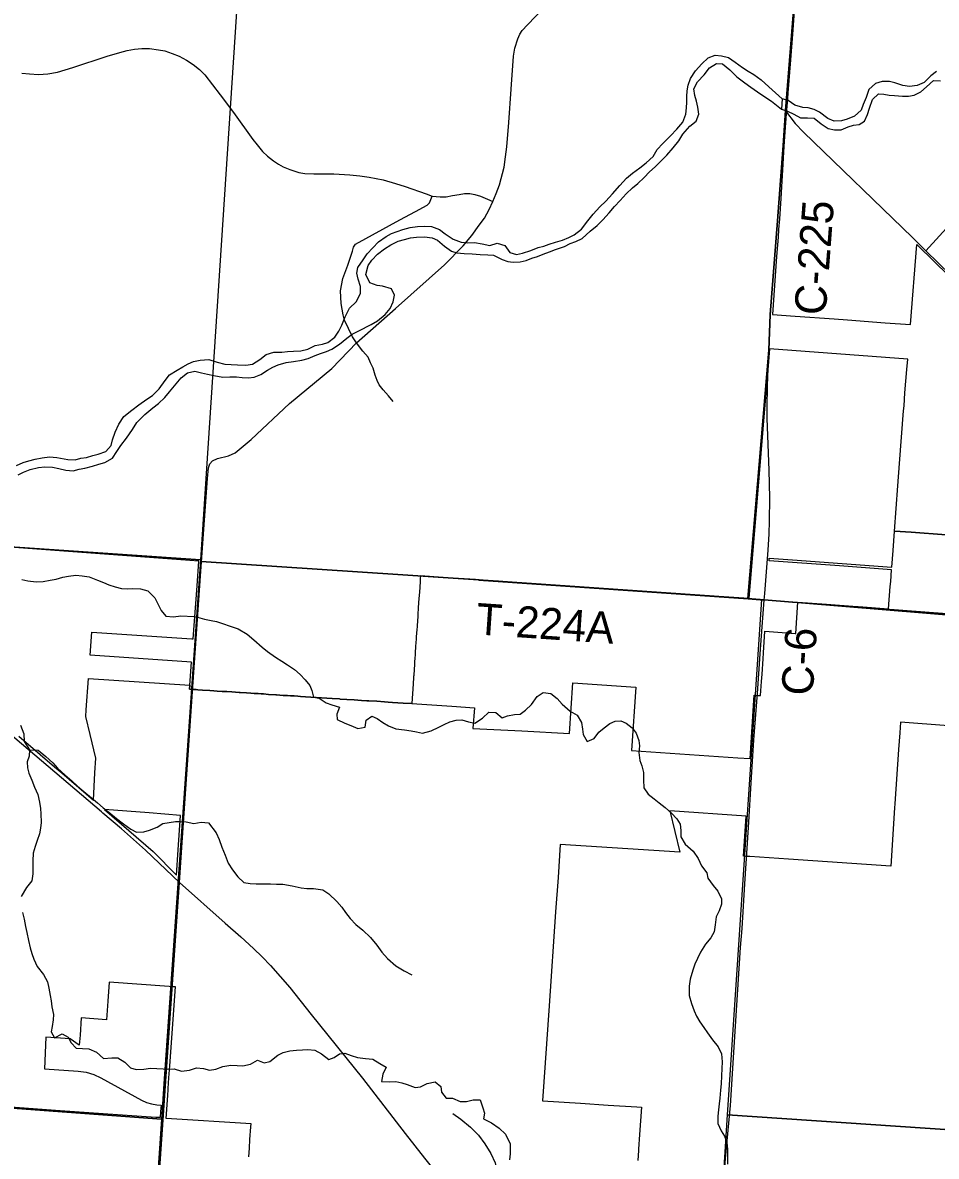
# Model space of a CAD drawing. Extents: x 114843 to 284848, y 317643 to 566895.
# Drawn here: x 254601 to 263305, y 331087 to 341883 of the extents above; entities that cross this region are included whole.
import ezdxf

# ---------------------------------------------------------------- set-up
doc = ezdxf.new("R2010")
doc.units = 0
for name, color, linetype in [('GM_X_City_Street', 7, 'Continuous'), ('GM_X_Corporation', 7, 'Continuous'), ('GM_X_County', 7, 'Continuous'), ('GM_X_County_Road', 7, 'Continuous'), ('GM_X_County_Road_Text', 7, 'Continuous'), ('GM_X_Minor_River', 7, 'Continuous'), ('GM_X_Section', 7, 'Continuous'), ('GM_X_State_Route', 7, 'Continuous'), ('GM_X_Township', 7, 'Continuous'), ('GM_X_Township_Road', 7, 'Continuous'), ('GM_X_Township_Road_Text', 7, 'Continuous')]:
    doc.layers.add(name, color=color, linetype=linetype)

msp = doc.modelspace()

# ---------------------------------------------------------------- linework, layer by layer
at = {"layer": 'GM_X_City_Street'}
msp.add_line((256221, 335576), (256304, 336749), dxfattribs=at)
for points in [[(256373, 337645), (256385, 337683), (256410, 337710), (256458, 337734), (256562, 337758), (256626, 337787), (256778, 337912), (257143, 338257), (257546, 338591), (257781, 338833), (258154, 339161), (258621, 339578), (258796, 339758), (258881, 339855), (258950, 339954), (259000, 340023), (259045, 340104), (259079, 340179), (259113, 340257), (259144, 340338), (259189, 340506), (259202, 340605), (259214, 340700), (259232, 340933), (259255, 341251), (259278, 341566), (259289, 341641), (259317, 341728), (259336, 341774), (259359, 341808), (259410, 341863), (259722, 342191)], [(254592, 341403), (254666, 341396), (254751, 341391), (254842, 341397), (254932, 341413), (255079, 341458), (255406, 341564), (255527, 341600), (255596, 341618), (255666, 341631), (255736, 341637), (255811, 341636), (255895, 341624), (255954, 341615), (256026, 341589), (256093, 341563), (256163, 341527), (256226, 341485), (256287, 341437), (256336, 341388), (256483, 341195), (256610, 341027), (256795, 340772), (256835, 340720), (256887, 340658), (256934, 340613), (256990, 340567), (257039, 340536), (257083, 340510), (257146, 340484), (257232, 340458), (257289, 340447), (257374, 340443), (257474, 340443), (257567, 340445), (257719, 340435), (257812, 340426), (257903, 340413), (258034, 340387), (258153, 340353), (258244, 340324), (258445, 340254), (258501, 340230), (258577, 340224), (258635, 340225), (258696, 340236), (258758, 340248), (258811, 340255), (258861, 340257), (258910, 340248), (258964, 340232), (259029, 340203), (259079, 340179)], [(257781, 338833), (257744, 338890), (257666, 339049), (257653, 339102), (257636, 339209), (257630, 339330), (257650, 339447), (257698, 339574), (257744, 339707), (257754, 339746), (257772, 339775), (258194, 340005), (258345, 340084), (258455, 340146), (258476, 340169), (258501, 340230)], [(258130, 338275), (258086, 338330), (258034, 338387), (257997, 338434), (257979, 338475), (257959, 338525), (257939, 338592), (257916, 338645), (257891, 338697), (257841, 338754), (257781, 338833)], [(256304, 336749), (256363, 337543), (256373, 337643)], [(256094, 333693), (256118, 334071), (256220, 335555), (256221, 335576)], [(258699, 331496), (258774, 331439), (258868, 331363), (258945, 331288), (259004, 331207), (259061, 331114), (259101, 331026), (259111, 330981)]]:
    msp.add_lwpolyline(points, dxfattribs=at)
at = {"layer": 'GM_X_Corporation'}
for points in [[(261970, 342260), (261934, 341774), (261916, 341530), (261890, 341214), (261886, 341160), (261875, 341016), (261860, 340798), (261850, 340652), (261843, 340537), (261829, 340319), (261824, 340209), (261810, 340015), (261802, 339915), (261797, 339841), (261783, 339657), (261770, 339473), (261743, 339105), (261961, 339089), (262332, 339062), (262458, 339053), (262818, 339026), (263059, 339009), (263118, 339772), (263292, 339602), (263881, 339027)], [(263398, 337005), (263066, 337030), (262908, 337042), (262938, 337471), (262955, 337684), (262993, 338186), (262997, 338234), (263006, 338359), (263025, 338581), (263033, 338680), (261716, 338776), (261689, 338458), (261674, 338283), (261633, 337781), (261594, 337316), (261518, 336398), (259901, 336507), (259721, 336520), (259652, 336525), (259592, 336530), (259433, 336542), (259343, 336548), (259135, 336563), (258985, 336574), (258915, 336580), (258644, 336597), (258603, 336600), (258391, 336614), (258389, 336589), (258387, 336559), (258380, 336458), (258376, 336400), (258370, 336313), (258366, 336244), (258361, 336170), (258359, 336154), (258359, 336140), (258358, 336129), (258356, 336104), (258351, 336035), (258350, 336011), (258349, 336004), (258348, 335989), (258344, 335934), (258341, 335891), (258340, 335864), (258337, 335830), (258335, 335795), (258333, 335768), (258330, 335725), (258326, 335666), (258325, 335655), (258325, 335647), (258320, 335585), (258320, 335585), (258308, 335398), (258308, 335398), (258225, 335404), (258123, 335410), (258084, 335413), (258049, 335415), (257974, 335420), (257899, 335425), (257880, 335426), (257829, 335429), (257794, 335432), (257759, 335434), (257689, 335438), (257625, 335442), (257619, 335443), (257549, 335447), (257294, 335464), (257248, 335467), (257224, 335468), (257189, 335471), (257154, 335473), (257123, 335475), (257084, 335477), (257019, 335482), (257014, 335482), (256944, 335486), (256894, 335490), (256874, 335491), (256846, 335493), (256805, 335496), (256776, 335497), (256735, 335500), (256674, 335504), (256665, 335505), (256595, 335509), (256545, 335512), (256525, 335514), (256503, 335515), (256455, 335518), (256422, 335520), (256385, 335523), (256315, 335527), (256270, 335530), (256255, 335531), (256238, 335532), (256225, 335533), (256192, 335537), (256194, 335575), (256210, 335794), (255245, 335860), (255261, 336079), (256213, 336015), (256226, 336014), (256262, 336521), (256278, 336754), (254479, 336888)], [(254564, 335088), (254767, 334914), (254904, 334797), (254974, 334738), (255275, 334480), (255289, 334740), (255297, 334879), (255244, 335103), (255203, 335274), (255207, 335338), (255229, 335636), (256194, 335575), (256192, 335537), (256225, 335533), (256238, 335532), (256255, 335531), (256270, 335530), (256315, 335527), (256385, 335523), (256422, 335520), (256455, 335518), (256503, 335515), (256525, 335514), (256545, 335512), (256595, 335509), (256665, 335505), (256674, 335504), (256735, 335500), (256776, 335497), (256805, 335496), (256846, 335493), (256874, 335491), (256894, 335490), (256944, 335486), (257014, 335482), (257019, 335482), (257084, 335477), (257123, 335475), (257154, 335473), (257189, 335471), (257224, 335468), (257248, 335467), (257294, 335464), (257549, 335447), (257619, 335443), (257625, 335442), (257689, 335438), (257689, 335438), (257759, 335434), (257759, 335434), (257794, 335432), (257829, 335429), (257880, 335426), (257899, 335425), (257974, 335420), (258049, 335415), (258084, 335413), (258123, 335410), (258225, 335404), (258308, 335398), (258690, 335373), (258905, 335359), (258891, 335162), (259355, 335138), (259810, 335114), (259841, 335596), (260442, 335555), (260401, 334951), (261413, 334883), (261530, 334875), (261571, 335479), (261583, 335478), (261601, 335477), (261623, 335475), (261631, 335475), (261640, 335608), (261645, 335679), (261655, 335825), (261659, 335883), (261672, 336087), (261959, 336066), (261966, 336065), (261987, 336365), (262260, 336345), (262509, 336327), (262560, 336323), (262604, 336320), (262849, 336302), (262866, 336513), (262870, 336562), (262878, 336672), (262384, 336709), (261712, 336759), (261714, 336784), (261935, 336767), (262880, 336697), (262893, 336855), (262908, 337042), (263066, 337030), (263398, 337005)], [(264336, 335118), (262963, 335221), (262956, 335120), (262945, 334961), (262911, 334444), (262908, 334405), (262870, 333849), (261896, 333916), (261527, 333941), (261497, 333943), (261467, 333945), (261493, 334326), (260766, 334377), (260862, 333983), (259722, 334055), (259701, 333743), (259678, 333414), (259616, 332520), (259554, 331616), (259915, 331593), (260179, 331575), (260452, 331558), (260495, 331555), (260477, 331295), (260468, 331155), (260467, 331142), (260460, 331046)], [(256755, 331083), (256761, 331164), (256766, 331248), (256775, 331367), (256777, 331397), (255968, 331448), (255983, 331665), (255988, 331724), (255988, 331734), (255995, 331834), (256003, 331948), (256056, 332700), (256026, 332702), (255997, 332704), (255424, 332745), (255411, 332565), (255399, 332387), (255159, 332405), (255148, 332239), (255141, 332144), (255053, 332204), (254821, 332220), (254808, 331920), (255131, 331899), (255206, 331888), (255278, 331866), (255347, 331834), (255733, 331621), (255780, 331600), (255829, 331585), (255880, 331576), (255920, 331574), (255915, 331513), (255911, 331456), (255869, 331457), (254957, 331521), (254224, 331573)]]:
    msp.add_lwpolyline(points, dxfattribs=at)
msp.add_lwpolyline([(255380, 334391), (255844, 333990), (256067, 333765), (256083, 334005), (256106, 334334), (255806, 334357)], close=True, dxfattribs=at)
at = {"layer": 'GM_X_County'}
for points in [[(261953, 342120), (261868, 341046), (261845, 340715), (261821, 340379), (261791, 339996), (261723, 339103), (261709, 338764), (261509, 336398), (258945, 336578), (256303, 336752), (256218, 335558), (256117, 334074), (256093, 333696), (255814, 329636)], [(255814, 329636), (256093, 333696), (256117, 334074), (256218, 335558), (256303, 336752), (258945, 336578), (261509, 336398), (261709, 338764), (261723, 339103), (261791, 339996), (261821, 340379), (261845, 340715), (261868, 341046), (261953, 342120)]]:
    msp.add_lwpolyline(points, dxfattribs=at)
at = {"layer": 'GM_X_County_Road'}
for p, q in [((261710, 338761), (261723, 339074)), ((256221, 335576), (256304, 336749))]:
    msp.add_line(p, q, dxfattribs=at)
for points in [[(261852, 340796), (261867, 341006), (261869, 341043), (261954, 342118), (261957, 342154)], [(261869, 341043), (261959, 340922), (262041, 340842), (263077, 339838), (263206, 339711), (263557, 339367), (264025, 338908), (264201, 338736), (264588, 338357), (264706, 338245)], [(261723, 339074), (261725, 339100), (261792, 339994), (261822, 340376), (261846, 340712), (261852, 340796)], [(261666, 336384), (261671, 336446), (261693, 336737), (261702, 336861), (261711, 337016), (261717, 337136), (261719, 337359), (261712, 337621), (261695, 338112), (261693, 338216), (261696, 338424), (261710, 338761)], [(261600, 335495), (261628, 335872), (261647, 336128), (261666, 336384)], [(256094, 333693), (256118, 334071), (256220, 335555), (256221, 335576)], [(261496, 333923), (261518, 334270), (261542, 334645), (261568, 335054), (261600, 335495)], [(260954, 329425), (261078, 329550), (261099, 329576), (261134, 329628), (261162, 329681), (261179, 329722), (261199, 329785), (261205, 329822), (261218, 329970), (261249, 330428), (261297, 331066), (261345, 331570), (261379, 332126), (261440, 333074), (261454, 333255), (261481, 333682), (261496, 333923)], [(256094, 333693), (256531, 333308), (256679, 333178), (256800, 333066), (256882, 332986), (256961, 332904), (257145, 332694), (257350, 332438), (257837, 331831), (258246, 331304), (258429, 331069), (258612, 330837), (258684, 330751), (258776, 330654), (258956, 330473), (259216, 330217), (259499, 329934), (259634, 329803), (259830, 329613), (260018, 329425), (260060, 329383), (260489, 328959)]]:
    msp.add_lwpolyline(points, dxfattribs=at)
at = {"layer": 'GM_X_Minor_River'}
for points in [[(256790, 338632), (256860, 338675), (256922, 338723), (256994, 338746), (257069, 338746), (257123, 338752), (257181, 338755), (257251, 338759), (257319, 338773), (257387, 338808), (257457, 338822), (257509, 338836), (257576, 338887), (257612, 338945), (257642, 339001), (257673, 339082), (257715, 339164), (257779, 339224), (257818, 339305), (257818, 339371), (257796, 339441), (257785, 339499), (257793, 339553), (257845, 339625), (257884, 339681), (257938, 339738), (257992, 339796), (258063, 339848), (258115, 339877), (258223, 339913), (258293, 339932), (258361, 339942), (258427, 339946), (258497, 339943), (258573, 339913), (258627, 339873), (258701, 339822), (258777, 339794), (258841, 339788), (258907, 339789), (258979, 339777), (259051, 339762), (259121, 339784), (259195, 339760), (259243, 339696), (259307, 339675), (259363, 339689), (259441, 339714), (259511, 339742), (259565, 339756), (259616, 339773), (259678, 339793), (259744, 339811), (259804, 339836), (259854, 339862), (259924, 339916), (259985, 339995), (260037, 340059), (260098, 340129), (260158, 340184), (260220, 340254), (260289, 340333), (260355, 340403), (260411, 340449), (260482, 340502), (260542, 340548), (260606, 340609), (260647, 340677), (260699, 340733), (260773, 340806), (260832, 340868), (260890, 340936), (260920, 341013), (260925, 341071), (260929, 341125), (260929, 341179), (260930, 341235), (260940, 341287), (260964, 341353), (261010, 341426), (261071, 341490), (261133, 341548), (261197, 341573), (261257, 341569), (261325, 341551), (261389, 341508), (261457, 341458), (261511, 341422), (261565, 341390), (261635, 341339), (261708, 341271), (261837, 341159)], [(258429, 339844), (258501, 339833), (258553, 339813), (258619, 339755), (258686, 339706), (258738, 339692), (258808, 339686), (258884, 339683), (258959, 339677), (259033, 339671), (259087, 339668), (259168, 339628), (259222, 339608), (259274, 339603), (259341, 339607), (259399, 339619), (259453, 339640), (259507, 339658), (259561, 339678), (259621, 339700), (259677, 339723), (259764, 339753), (259818, 339780), (259870, 339800), (259932, 339828), (260008, 339897), (260073, 339953), (260129, 340005), (260189, 340072), (260240, 340132), (260292, 340189), (260350, 340253), (260411, 340309), (260461, 340352), (260523, 340410), (260574, 340462), (260628, 340511), (260737, 340621), (260799, 340692), (260853, 340758), (260890, 340822), (260956, 340899), (261016, 340945), (261043, 341013), (261033, 341079), (261019, 341137), (261003, 341189), (260996, 341253), (261030, 341320), (261094, 341388), (261145, 341452), (261211, 341495), (261267, 341493), (261339, 341435), (261405, 341368), (261482, 341310), (261538, 341268), (261602, 341224), (261670, 341177), (261736, 341135), (261830, 341061)], [(263306, 341419), (263254, 341377), (263190, 341315), (263122, 341285), (263050, 341274), (262985, 341284), (262911, 341310), (262859, 341322), (262789, 341322), (262727, 341303), (262663, 341247), (262637, 341171), (262607, 341103), (262589, 341051), (262527, 340993), (262455, 340963), (262403, 340947), (262333, 340946), (262271, 340970), (262193, 341032), (262140, 341058), (262084, 341073), (262032, 341077), (261958, 341097), (261895, 341141), (261837, 341159)], [(261830, 341061), (261886, 341041), (261946, 341011), (262010, 340977), (262079, 340976), (262141, 340974), (262207, 340920), (262275, 340874), (262334, 340864), (262400, 340863), (262466, 340891), (262516, 340907), (262570, 340913), (262620, 340945), (262648, 341009), (262667, 341069), (262697, 341151), (262753, 341206), (262805, 341202), (262857, 341194), (262908, 341190), (262984, 341184), (263040, 341183), (263094, 341193), (263158, 341225), (263210, 341273), (263278, 341333), (263346, 341331)], [(261837, 341159), (261830, 341061)], [(254557, 337577), (254609, 337602), (254673, 337628), (254751, 337647), (254811, 337653), (254885, 337649), (254945, 337636), (255011, 337620), (255081, 337614), (255138, 337631), (255192, 337639), (255268, 337659), (255328, 337678), (255384, 337696), (255458, 337736), (255497, 337799), (255535, 337855), (255591, 337927), (255646, 338010), (255690, 338076), (255765, 338152), (255841, 338215), (255895, 338255), (255957, 338314), (256000, 338368), (256048, 338424), (256112, 338501), (256171, 338549), (256241, 338565), (256305, 338550), (256363, 338536), (256421, 338524), (256507, 338507), (256575, 338511), (256637, 338509), (256693, 338504), (256751, 338500), (256807, 338506), (256869, 338533), (256932, 338573), (256984, 338601), (257034, 338624), (257110, 338646), (257182, 338657), (257260, 338669), (257320, 338685), (257387, 338714), (257439, 338732), (257495, 338752), (257547, 338775), (257621, 338821), (257688, 338879), (257740, 338918), (257804, 338948), (257920, 339009), (257981, 339043), (258055, 339104), (258101, 339160), (258130, 339226), (258142, 339288), (258116, 339350), (258030, 339374), (257978, 339381), (257908, 339407), (257869, 339485), (257893, 339571), (257929, 339623), (257980, 339680), (258048, 339728), (258108, 339769), (258178, 339801), (258239, 339819), (258297, 339834), (258353, 339842), (258429, 339844)], [(254541, 337667), (254605, 337696), (254661, 337710), (254720, 337727), (254788, 337739), (254856, 337747), (254928, 337742), (255032, 337722), (255102, 337721), (255156, 337735), (255208, 337743), (255270, 337761), (255322, 337774), (255393, 337800), (255445, 337856), (255457, 337909), (255482, 337985), (255516, 338059), (255566, 338133), (255641, 338194), (255709, 338244), (255783, 338299), (255837, 338333), (255900, 338397), (255960, 338474), (256001, 338528), (256073, 338575), (256127, 338607), (256177, 338635), (256229, 338657), (256293, 338668), (256376, 338674), (256455, 338651), (256527, 338631), (256588, 338627), (256648, 338626), (256726, 338622), (256790, 338632)], [(254594, 336581), (254650, 336569), (254730, 336559), (254798, 336562), (254864, 336574), (254920, 336584), (254985, 336601), (255037, 336611), (255109, 336621), (255167, 336616), (255235, 336606), (255315, 336574), (255371, 336551), (255423, 336531), (255481, 336511), (255543, 336495), (255599, 336492), (255651, 336494), (255723, 336490), (255793, 336473), (255859, 336407), (255892, 336341), (255920, 336285), (255966, 336231), (256038, 336226), (256108, 336234), (256232, 336227)], [(256232, 336227), (256268, 336220), (256334, 336204), (256396, 336191), (256448, 336179), (256504, 336161), (256579, 336137), (256655, 336109), (256739, 336060), (256804, 336006), (256882, 335936), (256934, 335895), (257011, 335841), (257071, 335801), (257123, 335767), (257190, 335722), (257246, 335674), (257292, 335624), (257337, 335572), (257355, 335522), (257373, 335458), (257427, 335449), (257494, 335405), (257546, 335385), (257620, 335363), (257594, 335299), (257598, 335247), (257671, 335213), (257727, 335190), (257795, 335162), (257863, 335174), (257875, 335240), (257927, 335280), (257979, 335256), (258031, 335219), (258086, 335185), (258156, 335159), (258240, 335147), (258302, 335138), (258353, 335128), (258409, 335118), (258493, 335140), (258565, 335174), (258615, 335199), (258669, 335225), (258731, 335241), (258785, 335243), (258849, 335225), (258909, 335211), (258983, 335258), (259043, 335316), (259108, 335312), (259170, 335264), (259220, 335282), (259288, 335293), (259340, 335299), (259392, 335335), (259448, 335391), (259502, 335465), (259560, 335505), (259634, 335496), (259694, 335446), (259741, 335392), (259817, 335326), (259885, 335287), (259924, 335217), (259934, 335155), (259942, 335105), (259978, 335037), (260045, 335067), (260090, 335125), (260140, 335168), (260194, 335210), (260244, 335230), (260298, 335234), (260351, 335212), (260409, 335168), (260447, 335117), (260470, 335047), (260476, 334997), (260472, 334933), (260480, 334855), (260499, 334805), (260515, 334741), (260515, 334671), (260519, 334597), (260560, 334535), (260616, 334490), (260664, 334452), (260723, 334408), (260781, 334354), (260833, 334300), (260864, 334249), (260870, 334191), (260870, 334129), (260912, 334059), (260989, 333993), (261035, 333923), (261067, 333852), (261120, 333786), (261128, 333736)], [(254580, 335193), (254613, 335111), (254615, 335037), (254667, 334959), (254662, 334897), (254644, 334843), (254648, 334785), (254660, 334735), (254687, 334669), (254715, 334601), (254745, 334531), (254762, 334459), (254770, 334399), (254774, 334349), (254778, 334265), (254771, 334211), (254761, 334159), (254739, 334096), (254720, 334038), (254702, 333974), (254698, 333902), (254699, 333776), (254687, 333710), (254639, 333647), (254586, 333561)], [(254667, 334959), (254749, 334955), (254821, 334896), (254888, 334834), (254932, 334782), (255004, 334719), (255068, 334663), (255124, 334613), (255183, 334561), (255237, 334518), (255315, 334452), (255369, 334406), (255421, 334364), (255494, 334303), (255562, 334253), (255632, 334203), (255686, 334173), (255756, 334178), (255810, 334192), (255884, 334221), (255937, 334255), (256057, 334275), (256100, 334275)], [(256100, 334275), (256159, 334271), (256231, 334256), (256301, 334268), (256371, 334262), (256446, 334166), (256472, 334105), (256497, 334031), (256531, 333955), (256559, 333879), (256600, 333815), (256650, 333749), (256708, 333696), (256770, 333684), (256827, 333682), (256887, 333682), (256961, 333682), (257019, 333679), (257079, 333677), (257167, 333663), (257254, 333643), (257308, 333636), (257372, 333638), (257462, 333626), (257519, 333586), (257595, 333513), (257641, 333459), (257676, 333409), (257722, 333351), (257774, 333295), (257843, 333242), (257915, 333170), (257975, 333098), (258024, 333032), (258078, 332971), (258157, 332901), (258235, 332853), (258307, 332816)], [(261128, 333736), (261180, 333666), (261223, 333612), (261257, 333538), (261257, 333488), (261237, 333424), (261208, 333366), (261198, 333292), (261190, 333226), (261156, 333168), (261106, 333108), (261057, 333030), (261031, 332970), (261005, 332918), (260985, 332860), (260961, 332774), (260950, 332706), (260952, 332618), (260972, 332542), (260997, 332471), (261021, 332421), (261053, 332367), (261091, 332313), (261124, 332263), (261174, 332197), (261228, 332128), (261257, 332062), (261265, 331988), (261263, 331924), (261260, 331852), (261254, 331776), (261250, 331716), (261242, 331640), (261235, 331588), (261229, 331528), (261225, 331470), (261223, 331400), (261254, 331330), (261286, 331280), (261310, 331219), (261316, 331155), (261315, 331011)], [(254599, 333409), (254615, 333345), (254629, 333275), (254641, 333219), (254656, 333141), (254674, 333073), (254690, 333017), (254708, 332965), (254739, 332895), (254799, 332819), (254837, 332749), (254852, 332687), (254864, 332617), (254872, 332567), (254880, 332511), (254895, 332437), (254893, 332385), (254881, 332323), (254874, 332273), (254906, 332215), (254976, 332253), (255036, 332222), (255064, 332168), (255110, 332118), (255170, 332112), (255230, 332109), (255304, 332079), (255372, 332019), (255452, 332024), (255508, 332024), (255574, 331982), (255628, 331928), (255682, 331915), (255754, 331917), (255820, 331925)], [(255941, 331920), (255982, 331917), (256046, 331919), (256114, 331899), (256190, 331906), (256256, 331928), (256324, 331922), (256382, 331906), (256441, 331918), (256507, 331943), (256583, 331955), (256643, 331953), (256699, 331947), (256773, 331965), (256837, 332002), (256901, 331976), (256955, 331990), (257033, 332050), (257083, 332076), (257145, 332090), (257210, 332097), (257266, 332101), (257318, 332103), (257386, 332097), (257448, 332063), (257519, 332010), (257569, 332028), (257619, 332064), (257671, 332068), (257729, 332046), (257791, 332027), (257867, 332019), (257936, 332011), (258004, 331971), (258064, 331936), (258032, 331869), (258021, 331798), (258095, 331796), (258155, 331798), (258213, 331788), (258265, 331772), (258339, 331741), (258392, 331747), (258454, 331779), (258532, 331797), (258584, 331751), (258592, 331699), (258634, 331642), (258697, 331640), (258769, 331610), (258829, 331608), (258893, 331626), (258961, 331625), (258984, 331549), (259000, 331499), (258992, 331445), (259068, 331405), (259139, 331355), (259201, 331296), (259244, 331206), (259244, 331110), (259238, 331052)], [(255820, 331925), (255941, 331920)]]:
    msp.add_lwpolyline(points, dxfattribs=at)
at = {"layer": 'GM_X_Section'}
for points in [[(251239, 342563), (256651, 342184), (256294, 336768), (250988, 337128), (250870, 337131)], [(250988, 337128), (256294, 336768), (255948, 331823), (255923, 331439), (250594, 331833)], [(261644, 336390), (266847, 335996), (267123, 335977), (266777, 331115), (261315, 331482)], [(250594, 331833), (255923, 331439), (255580, 326451), (255562, 326163), (250218, 326518)], [(261315, 331482), (266777, 331115), (266404, 325730), (260975, 326090)]]:
    msp.add_lwpolyline(points, close=True, dxfattribs=at)
at = {"layer": 'GM_X_State_Route'}
msp.add_line((256025, 332678), (256094, 333693), dxfattribs=at)
for points in [[(256094, 333693), (255770, 334002), (255544, 334205), (255364, 334356), (255351, 334368), (254401, 335178), (253873, 335634)], [(255765, 328846), (255815, 329633), (256025, 332678)]]:
    msp.add_lwpolyline(points, dxfattribs=at)
at = {"layer": 'GM_X_Township'}
for points in [[(261953, 342120), (261868, 341046), (261845, 340715), (261821, 340379), (261791, 339996), (261723, 339103), (261709, 338764), (261509, 336398), (258945, 336578), (256303, 336752), (256218, 335558), (256117, 334074), (256093, 333696), (255814, 329636)], [(263979, 336197), (262021, 336358), (261934, 336365), (261665, 336387), (261509, 336398), (261709, 338764), (261723, 339103), (261791, 339996), (261821, 340379), (261845, 340715), (261868, 341046), (261953, 342120)], [(254997, 317643), (255033, 318174), (255217, 320838), (255575, 326129), (255618, 326883), (255762, 328822), (255814, 329636), (256093, 333696), (256117, 334074), (256218, 335558), (256303, 336752), (258945, 336578), (261509, 336398), (261665, 336387), (261934, 336365), (262021, 336358), (263979, 336197)]]:
    msp.add_lwpolyline(points, dxfattribs=at)
at = {"layer": 'GM_X_Township_Road'}
for p, q in [((258946, 336575), (261511, 336395)), ((261511, 336395), (261666, 336384))]:
    msp.add_line(p, q, dxfattribs=at)
msp.add_lwpolyline([(263206, 339711), (263435, 339960), (263545, 340081), (263576, 340118), (263592, 340145), (263603, 340175), (263611, 340222), (263624, 340385), (263635, 340548)], dxfattribs=at)

# ---------------------------------------------------------------- texts
at = {"layer": 'GM_X_County_Road_Text'}
for s, rotation, p in [('C-225', 85.7419, (262250, 339090)), ('C-6', 86.2959, (262127, 335468))]:
    msp.add_text(s, height=300, rotation=rotation, dxfattribs=at).set_placement(p)
at = {"layer": 'GM_X_Township_Road_Text'}
msp.add_text('T-224A', height=300, rotation=356.082, dxfattribs=at).set_placement((258914, 336058))

doc.saveas('drawing.dxf')
